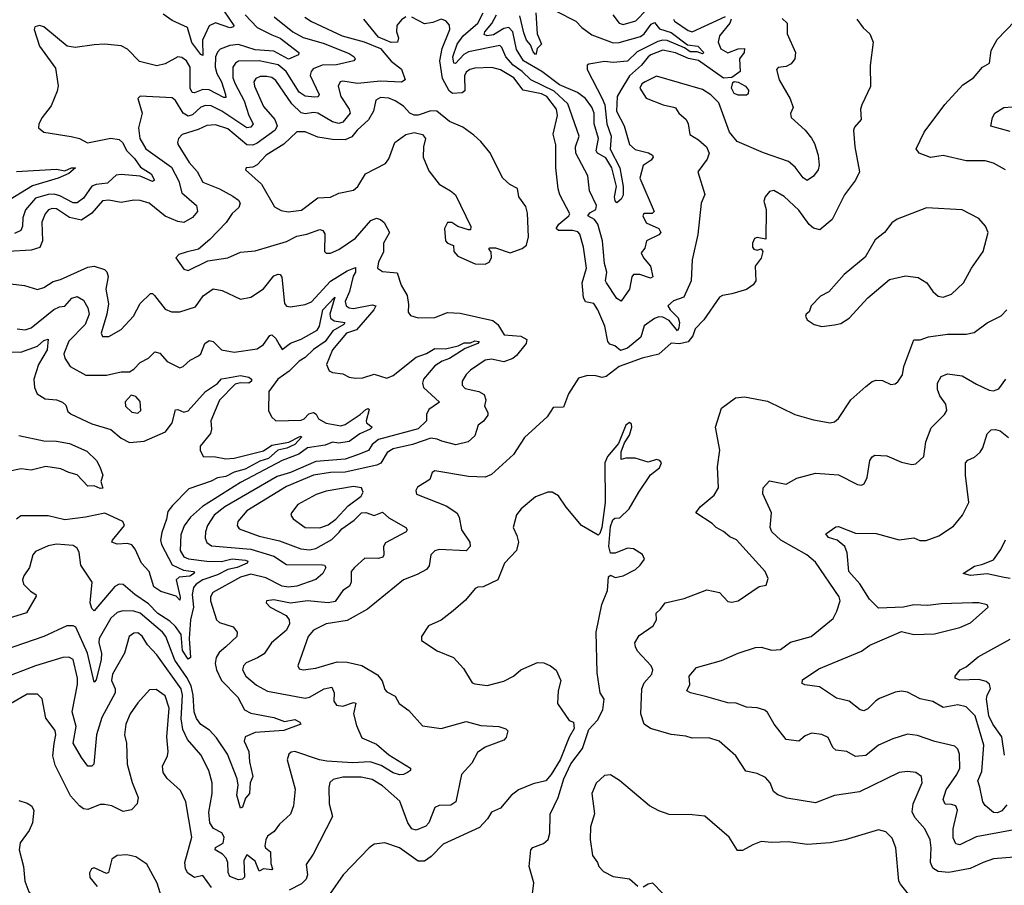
# Model space of a CAD drawing. Extents: x 1552033 to 1694788, y 811965 to 917215.
# Tile 597 of 632: x 1674500 to 1679207, y 896916 to 901052. Entities that reach past the tile are written whole.
import ezdxf

# ---------------------------------------------------------------- set-up
doc = ezdxf.new("R2010")
doc.units = 0

msp = doc.modelspace()

# ---------------------------------------------------------------- linework, layer by layer
at = {"layer": '0CON20XD'}
for points in [[(1675715.6, 901065.6), (1675805.4, 900995), (1675855, 900967.9), (1675949.9, 900939.9), (1676075, 900891.2), (1676098.1, 900875), (1676104.3, 900865), (1676097.5, 900855), (1676015, 900836.3), (1675945, 900834.8), (1675902.3, 900817.7), (1675892.5, 900805), (1675888.9, 900785), (1675931.2, 900695), (1675926.3, 900683.7), (1675908.3, 900681.7), (1675865, 900687.2), (1675835, 900705.3), (1675773.4, 900805), (1675735, 900837.1), (1675645, 900854.9), (1675545, 900853.3), (1675531.3, 900845), (1675518.9, 900825), (1675519.2, 900775), (1675529, 900745), (1675572.5, 900665), (1675594.8, 900595), (1675616.6, 900555), (1675605, 900538.9), (1675585, 900534.7), (1675465.4, 900614.6), (1675415, 900640.8), (1675387.5, 900642.5), (1675365, 900634.3), (1675325, 900597.9), (1675305, 900590.7), (1675281.4, 900605), (1675245, 900665.6), (1675228.7, 900678.7), (1675075, 900686), (1675063.9, 900676.1), (1675084.4, 900605), (1675068.1, 900535), (1675073.5, 900485), (1675103.4, 900435), (1675225, 900347.1), (1675260.1, 900280.1), (1675274.1, 900224.1), (1675345.5, 900165), (1675348.9, 900135), (1675325, 900106.9), (1675285, 900083.8), (1675255, 900087.8), (1675195, 900114.1), (1675118.1, 900175), (1675075, 900188.2), (1675045, 900189.2), (1674985, 900178.2), (1674925, 900189.5), (1674895, 900185.9), (1674845, 900127.1), (1674795, 900093.9), (1674737.6, 900107.6), (1674675, 900147.6), (1674655, 900150), (1674636.5, 900143.5), (1674620.9, 900125), (1674605.8, 900085), (1674607.8, 899995), (1674596.4, 899963.6), (1674555, 899950.8), (1674445, 899943.8)], [(1675577.2, 901075), (1675635.4, 901015.4), (1675705, 900980), (1675745, 900963.4), (1675833.5, 900895), (1675831.9, 900885), (1675785, 900863.8), (1675715, 900902.4), (1675625, 900908.4), (1675545, 900933.9), (1675505, 900929.5), (1675458.8, 900911.2), (1675445, 900897.3), (1675436.4, 900875), (1675433.7, 900825), (1675441.9, 900795), (1675465.1, 900755.1), (1675484.1, 900695), (1675485, 900680.8), (1675475, 900679.7), (1675405, 900717.5), (1675375, 900719.2), (1675335, 900703.2), (1675324.4, 900704.4), (1675315.2, 900725), (1675314.2, 900825), (1675296.4, 900856.4), (1675275, 900871.5), (1675255, 900874.3), (1675195, 900841.1), (1675155, 900832.5), (1675072.5, 900852.5), (1675015, 900910.9), (1674985, 900927.9), (1674905, 900935.5), (1674855, 900931.5), (1674765, 900918.8), (1674726.1, 900926.1), (1674615, 901017.5), (1674595, 901023.8), (1674571.7, 901018.3), (1674568.8, 901005), (1674593.8, 900925), (1674670.9, 900820.9), (1674683.8, 900736.2), (1674679.2, 900710.8), (1674649.8, 900640.2), (1674606.2, 900585), (1674591.2, 900555), (1674590, 900535), (1674614.2, 900514.2), (1674745, 900494.3), (1674785, 900484.2), (1674823.8, 900463.8), (1674935, 900486), (1674975, 900480.4), (1674990.5, 900465), (1675012.1, 900425), (1675049, 900389), (1675077, 900347), (1675128.7, 900315), (1675144.4, 900285), (1675135, 900279.2), (1675075, 900304.6), (1674985, 900312.7), (1674961.5, 900308.5), (1674944.6, 900295), (1674918.6, 900271.4), (1674865, 900264.8), (1674845, 900256.2), (1674805, 900200), (1674775, 900176.5), (1674755, 900176.6), (1674690.8, 900210.8), (1674665, 900218.3), (1674635, 900216.9), (1674575, 900199), (1674526.6, 900143.4), (1674515.2, 900105), (1674513.4, 900065), (1674504.4, 900045), (1674475, 900030.3)], [(1675475.8, 901095), (1675523.1, 901025), (1675522.5, 901017.5), (1675505, 901013.1), (1675435, 901037.2), (1675405, 901023.4), (1675373, 900955), (1675375, 900881.2), (1675365, 900885.5), (1675322.7, 900942.7), (1675301.4, 901015), (1675229.1, 901049.1), (1675185, 901078)], [(1675863.1, 901065), (1675895, 901043.4), (1676041.4, 900975), (1676146.9, 900946.9), (1676224.6, 900914.6), (1676275, 900854.4), (1676325, 900815.6), (1676342.7, 900765), (1676325, 900753.7), (1676225, 900757.9), (1676115, 900747.1), (1676045, 900758.9), (1676031.4, 900755), (1676022.5, 900735), (1676035.3, 900685), (1676075.3, 900625), (1676079.2, 900605), (1676045, 900563.2), (1676025, 900556.5), (1675994.6, 900564.6), (1675924.3, 900605), (1675905, 900609.2), (1675865, 900602.1), (1675845, 900607.5), (1675800.6, 900650.6), (1675725, 900762.2), (1675705, 900776.2), (1675681, 900781)], [(1676345, 901065.5), (1676325, 901051.9), (1676303.5, 901025), (1676301.1, 900995), (1676310, 900965), (1676306.2, 900945), (1676275, 900942.9), (1676215, 900969.4), (1676145, 901055.3)], [(1678145, 901058.6), (1678169.2, 901035), (1678169.1, 900985), (1678209.4, 900895), (1678205.7, 900865), (1678188.3, 900841.7), (1678165, 900828.6), (1678126, 900824), (1678118.8, 900815), (1678131.5, 900765), (1678183.8, 900673.8), (1678197.3, 900632.7), (1678185.7, 900604.3), (1678188.1, 900585), (1678254.5, 900525), (1678285.7, 900485.7), (1678300.4, 900460.4), (1678317.2, 900405), (1678322.5, 900357.5), (1678317.5, 900335), (1678295, 900304), (1678265, 900284.3), (1678245, 900296.9), (1678207.3, 900347.3), (1678175, 900375.3), (1678055.6, 900415.6), (1677930.5, 900470.5), (1677893.6, 900515), (1677841.9, 900655), (1677803.7, 900693.7), (1677765, 900719.4), (1677545, 900781.8), (1677489.5, 900755), (1677473.9, 900745), (1677464.5, 900725), (1677495, 900677.5), (1677575.5, 900645.5), (1677625, 900634.4), (1677635, 900630.8), (1677650.8, 900605), (1677686, 900575), (1677696, 900555), (1677704, 900504), (1677745, 900478.8), (1677783.3, 900445), (1677796, 900415), (1677786, 900385), (1677742, 900325), (1677776.1, 900216.1), (1677758.2, 900175), (1677741.9, 900025), (1677714.4, 899905), (1677710.6, 899805), (1677675, 899726.9), (1677625, 899709.1), (1677599.1, 899685), (1677609.2, 899665), (1677647.3, 899627.3), (1677653.5, 899605), (1677651, 899579), (1677645, 899565.6), (1677605.1, 899615.1), (1677575, 899630), (1677555, 899631.9), (1677534.2, 899625), (1677485, 899589.2), (1677469.7, 899535), (1677405, 899482.7), (1677372, 899472), (1677345, 899494), (1677321, 899501), (1677312, 899515), (1677297.1, 899587.1), (1677264.2, 899665), (1677245, 899695.8), (1677205, 899703.5), (1677194.7, 899724.7), (1677189.5, 899795), (1677208.9, 899865), (1677195.9, 899965), (1677177.8, 900027.8), (1677168.2, 900038.2), (1677142.9, 900045), (1677075, 900044.1), (1677064.5, 900054.5), (1677077.2, 900075), (1677125.8, 900115), (1677129.4, 900125), (1677082.1, 900215), (1677073.9, 900243.9), (1677063.3, 900345), (1677062.8, 900455), (1677050, 900505), (1677071.7, 900595), (1677065.5, 900625), (1677019.3, 900685), (1676995, 900697.4), (1676906.2, 900716.2), (1676861.6, 900775), (1676798, 900812), (1676756.8, 900823.2), (1676675, 900821.1), (1676651.4, 900815), (1676635, 900801.1), (1676626.3, 900783.6), (1676628.5, 900711.5), (1676615, 900702.6), (1676569, 900699), (1676553, 900713), (1676521.8, 900771.8), (1676508.5, 900855), (1676519.2, 900915), (1676555.5, 901005.5), (1676555, 901026.7), (1676536.9, 901046.9), (1676514.7, 901055.3), (1676475, 901038.1), (1676435, 901032.2), (1676375, 901064.4)], [(1677901.4, 901055), (1677894.5, 901035), (1677844.8, 900975.2), (1677839.1, 900945), (1677852.6, 900912.6), (1677885, 900894.1), (1677935, 900912.3), (1677964.3, 900914.3), (1677962.7, 900895), (1677941.3, 900865), (1677943.8, 900805), (1677904.6, 900775.4), (1677865, 900772.6), (1677745, 900856.9), (1677697, 900867), (1677635, 900894), (1677575, 900906.8), (1677516.9, 900885), (1677504.7, 900875), (1677473.2, 900835), (1677415, 900784.2), (1677373.3, 900715), (1677356.1, 900685), (1677352.5, 900615), (1677390, 900545), (1677415.5, 900455.5), (1677442.2, 900432.2), (1677506.6, 900416.6), (1677524.6, 900405), (1677528.7, 900395), (1677519.2, 900380.8), (1677480, 900355), (1677464.5, 900295), (1677533.5, 900135), (1677523.9, 900126.1), (1677483.7, 900126.3), (1677478.9, 900115), (1677495, 900081.3), (1677555, 900055.2), (1677565.2, 900035), (1677555.6, 900024.4), (1677496.4, 899995), (1677488.8, 899961.2), (1677471.3, 899938.7), (1677481.6, 899915), (1677515.5, 899874.5), (1677526.2, 899823.8), (1677515, 899817.8), (1677465, 899833.9), (1677435, 899834.4), (1677426.1, 899823.9), (1677415.8, 899765), (1677375, 899707.5), (1677355, 899720.6), (1677304.7, 899795), (1677300.6, 899805), (1677306.8, 899845), (1677296.4, 899886.4), (1677286.6, 899995), (1677263.3, 900075), (1677248, 900098), (1677216.1, 900115), (1677225, 900129), (1677253.8, 900145), (1677257, 900165), (1677223.2, 900235), (1677215.5, 900305.5), (1677157.9, 900415), (1677157.7, 900445), (1677174.6, 900495), (1677120.9, 900650.9), (1677055, 900710.8), (1676944.2, 900765), (1676902, 900805), (1676858.3, 900835), (1676823.3, 900875), (1676805, 900920), (1676795, 900929.7), (1676645, 900899), (1676623.8, 900886.2), (1676583.3, 900843.3), (1676574.7, 900845), (1676570, 900875), (1676590.5, 900935), (1676619.7, 900975), (1676690.4, 901035), (1676715.6, 901085)], [(1676837.5, 901015), (1676815, 901010.7), (1676765, 900980.5), (1676734.8, 900974.8), (1676720.8, 900980.7), (1676723.9, 900995), (1676756.5, 901033.5), (1676779.2, 901075)], [(1677065, 901092.9), (1677159.2, 901045), (1677187.8, 901015), (1677235, 900979.6), (1677337.8, 900942.2), (1677365, 900943.2), (1677468.3, 900971.7), (1677485.1, 900984.9), (1677519.3, 901030.7), (1677535, 901038.9), (1677558.7, 901008.7), (1677615, 900991.7), (1677692.3, 900932.3), (1677741.6, 900925), (1677771.1, 900895), (1677765, 900888.9), (1677738.1, 900898.1), (1677705, 900898.8), (1677678.2, 900918.2), (1677595, 900952.2), (1677575, 900954.1), (1677551.3, 900948.7), (1677451.7, 900898.3), (1677405, 900854.2), (1677336.9, 900846.9), (1677295, 900852.5), (1677220.1, 900839.9), (1677212.1, 900835), (1677212.9, 900815), (1677285, 900675.7), (1677297.3, 900645), (1677307.6, 900555), (1677327.7, 900495), (1677322.9, 900432.9), (1677369.7, 900345), (1677385.3, 900254.7), (1677385, 900214), (1677375, 900194.3), (1677355, 900176.7), (1677345.9, 900185.9), (1677342.9, 900205), (1677353.8, 900255), (1677331.3, 900345), (1677301.8, 900391.8), (1677261.5, 900415), (1677256.2, 900425), (1677267.3, 900485), (1677246.1, 900555), (1677246.2, 900605), (1677235.7, 900635), (1677204.1, 900675), (1677166.9, 900705), (1677080.8, 900740.8), (1676995.3, 900805), (1676909, 900855), (1676875, 900910.5), (1676857.3, 900995), (1676837.5, 901015)], [(1676967.1, 901085), (1676973.3, 900985), (1676994, 900935), (1676973.1, 900915), (1676968.6, 900891.4), (1676965, 900886.7), (1676955, 900898), (1676941.6, 900931.6), (1676922.6, 900955), (1676910.1, 900990.1), (1676890.6, 901070.6)], [(1677335.8, 901075), (1677365, 901035.7), (1677385, 901029.1), (1677445, 901047.5), (1677498.6, 901101.4)], [(1677625.3, 901055.3), (1677630.8, 901045), (1677695, 901000.2), (1677715, 900994.8), (1677875, 901067.1)], [(1678501.4, 901055), (1678533, 901013), (1678564.2, 900985), (1678580.6, 900945), (1678565.9, 900834.1), (1678567.6, 900732.4), (1678525.6, 900645), (1678520, 900625), (1678523.3, 900575), (1678491.1, 900538.9), (1678485.8, 900525), (1678492, 900445), (1678515.6, 900325), (1678495.5, 900285), (1678443.3, 900215), (1678385, 900096.7), (1678325, 900047.8), (1678295, 900055.4), (1678273.6, 900073.6), (1678225, 900142.2), (1678155, 900207.8), (1678105, 900235.7), (1678085, 900232), (1678064, 900205), (1678058, 900185), (1678069.2, 900145), (1678066.4, 900003.6), (1678025, 900012), (1678013.5, 900006.5), (1678003.1, 899985), (1678003.3, 899965), (1678010, 899955), (1678025, 899951.2), (1678045, 899957.5), (1678053.3, 899945), (1678045, 899913.3), (1678015.9, 899874.1), (1678019.4, 899805), (1678007.1, 899785), (1677975, 899762.5), (1677905, 899741.5), (1677860, 899735), (1677845, 899726.7), (1677771.4, 899618.6), (1677728.8, 899575), (1677718, 899542), (1677695, 899512.9), (1677655, 899502.5), (1677614.3, 899505.7), (1677555, 899454.2), (1677475, 899434.7), (1677365.8, 899395), (1677303, 899347), (1677285, 899341.6), (1677255, 899350), (1677215, 899351.4), (1677171.2, 899338.8), (1677123.8, 899265), (1677100, 899200), (1677050.5, 899199.5), (1677022, 899155), (1676913.1, 899055), (1676861.1, 898975), (1676755, 898878.2), (1676725, 898866.9), (1676645, 898869.3), (1676484.1, 898895.9), (1676472.3, 898887.7), (1676461.2, 898855), (1676402.3, 898817.7), (1676393, 898803), (1676397.5, 898785), (1676538.7, 898728.7), (1676588.9, 898695), (1676600.9, 898675), (1676611.5, 898615), (1676651.1, 898555), (1676653.1, 898535), (1676635, 898514.6), (1676505, 898520.9), (1676485, 898514.3), (1676465.7, 898495), (1676457.7, 898442.3), (1676444.7, 898425.3), (1676399.6, 898400.4), (1676335, 898375.5), (1676162.9, 898235), (1676065, 898180.9), (1675965, 898165.3), (1675905, 898135.4), (1675878.9, 898105), (1675829.2, 897965), (1675835, 897950), (1675855, 897945.6), (1675915, 897954), (1676016.9, 897983.1), (1676065, 897982), (1676135, 897965.6), (1676210.9, 897920.9), (1676232.3, 897892.3), (1676245, 897852), (1676255, 897840), (1676295, 897818.8), (1676313.8, 897785), (1676360.7, 897750.7), (1676425, 897677.5), (1676515, 897665.5), (1676635, 897699.3), (1676705, 897679.6), (1676790, 897675), (1676823.9, 897663.9), (1676833.6, 897653.6), (1676825, 897622.5), (1676815, 897610), (1676724.7, 897575.3), (1676688.9, 897551.1), (1676661.2, 897498.8), (1676611.8, 897445), (1676585, 897314), (1676561.1, 897298.9), (1676505, 897297.7), (1676485, 897287.5), (1676456.1, 897215), (1676441.2, 897198.8), (1676395, 897179.2), (1676374.8, 897184.8), (1676354.7, 897215), (1676317.1, 897317.1), (1676235, 897390.8), (1676185, 897421.5), (1676132.9, 897432.9), (1676045, 897432.2), (1675998.2, 897421.8), (1675983.1, 897406.9), (1675977.6, 897382.4), (1675980, 897305), (1675994.4, 897245), (1675902.1, 897065), (1675870, 897015), (1675875.5, 896965), (1675869.1, 896945), (1675846.6, 896923.4), (1675788, 896892)], [(1679212.5, 900335), (1679156.1, 900366.1), (1679115, 900377.1), (1679025, 900377.1), (1678915, 900402.5), (1678855, 900394.4), (1678800, 900415), (1678785.8, 900435), (1678824.7, 900515.3), (1678922.6, 900647.4), (1679009.1, 900740.9), (1679060, 900775), (1679103.3, 900825), (1679136.7, 900845), (1679144.4, 900905), (1679172.9, 900957.1), (1679256.9, 901045)], [(1675681, 900781), (1675649.7, 900780.3), (1675628.1, 900771.9), (1675619.6, 900755), (1675621.9, 900735), (1675665, 900637.3), (1675719.5, 900575), (1675730.8, 900545), (1675720.3, 900525), (1675635, 900462.2), (1675615, 900452), (1675585, 900454.5), (1675495, 900530.8), (1675435, 900549.7), (1675395, 900547.2), (1675353, 900527), (1675276.8, 900503.2), (1675258.1, 900485), (1675253.3, 900465), (1675257.3, 900455), (1675309.3, 900369.3), (1675347.3, 900327.3), (1675375, 900276.4), (1675455, 900243.5), (1675518.6, 900208.6), (1675545, 900189.5), (1675553.5, 900175), (1675547.5, 900155), (1675515, 900125.4), (1675486.8, 900083.2), (1675408.6, 900001.4), (1675355, 899955.8), (1675295, 899940.6), (1675260.5, 899929.5), (1675246.2, 899915), (1675285, 899860), (1675305, 899854), (1675399.7, 899900.3), (1675495, 899914.5), (1675555, 899940.7), (1675625, 899947.5), (1675775, 899992.9), (1675825, 900018.5), (1675872.2, 900027.8), (1675935, 900050), (1675949.2, 900045), (1675958.5, 900028.5), (1675956.7, 899945), (1675965, 899936.7), (1675985, 899936.2), (1676025, 899954), (1676105, 900008.9), (1676177.7, 900092.3), (1676205, 900104.4), (1676225, 900098), (1676242.4, 900082.4), (1676267.5, 900035), (1676239.4, 899985), (1676238.3, 899941.7), (1676214.5, 899895), (1676210.8, 899865), (1676235, 899848.6), (1676305, 899843.3), (1676322.9, 899782.9), (1676351.9, 899735), (1676358.3, 899691.7), (1676356.2, 899655), (1676368.3, 899638.3), (1676405, 899626.9), (1676485, 899629.1), (1676545, 899653.1), (1676605, 899650), (1676762, 899615), (1676785.3, 899595.3), (1676816.4, 899546.4), (1676895, 899540.5), (1676924.1, 899524.1), (1676920.9, 899505), (1676875, 899447.3), (1676856.8, 899433.2), (1676815, 899418), (1676755, 899429.7), (1676725, 899425.3), (1676655, 899378.1), (1676634, 899356), (1676615.6, 899325), (1676614.4, 899305), (1676630.2, 899290.2), (1676695, 899276.1), (1676720.8, 899260.8), (1676728.5, 899235), (1676722.2, 899205), (1676737.5, 899175), (1676737.3, 899162.7), (1676716.9, 899133.1), (1676691.2, 899115), (1676675, 899063.3), (1676644, 899035), (1676585, 899020), (1676517.4, 899037.4), (1676495, 899048.4), (1676465, 899051.9), (1676378.1, 899021.9), (1676285, 899001.6), (1676255.9, 898984.1), (1676226.2, 898933.8), (1676206.7, 898923.3), (1676055, 898889.3), (1675985, 898887.7), (1675905, 898876.2), (1675775, 898822), (1675585, 898704.7), (1675542.1, 898655), (1675539.6, 898635), (1675548.7, 898618.7), (1675644.3, 898584.3), (1675742.5, 898562.5), (1675844.4, 898524.4), (1675885, 898518.7), (1675915, 898526), (1675992.2, 898567.8), (1676027.1, 898602.9), (1676040.2, 898619.8), (1676098.9, 898661.1), (1676134.6, 898695), (1676155, 898697.6), (1676195, 898682.2), (1676235, 898699.4), (1676265, 898671.5), (1676346.2, 898625), (1676352, 898615), (1676347.5, 898605), (1676247.8, 898552.2), (1676239.2, 898535), (1676241.1, 898495), (1676236, 898484), (1676215, 898476.8), (1676150.5, 898479.5), (1676100, 898435), (1676084.6, 898415), (1676083.9, 898365), (1676077.1, 898345), (1676045, 898323.8), (1676008.3, 898271.7), (1675975, 898266.1), (1675875, 898275.8), (1675794.5, 898264.5), (1675715, 898279.2), (1675680, 898275), (1675677.5, 898265), (1675696.7, 898245), (1675774.3, 898205), (1675787.5, 898185), (1675790, 898165), (1675774.6, 898135), (1675703.2, 898075), (1675668.3, 898021.7), (1675636.7, 898003.2), (1675581.9, 897978.1), (1675570, 897965), (1675564.5, 897945), (1675580.5, 897915), (1675631.5, 897871.5), (1675685, 897844.2), (1675865, 897809.7), (1675885, 897814.7), (1675955, 897855.3), (1675991.8, 897861.8), (1676003.9, 897835), (1676001.8, 897795), (1676015, 897776.9), (1676045, 897772.5), (1676095, 897789.7), (1676106.5, 897786.5), (1676095.4, 897735), (1676109.4, 897679.4), (1676135, 897620.6), (1676205, 897590.5), (1676265, 897540), (1676367.5, 897475), (1676367.5, 897465), (1676353.8, 897455), (1676335, 897444.5), (1676315, 897443.1), (1676285, 897453.6), (1676228.2, 897488.2), (1676175.7, 897505.7), (1676090.9, 897500.9), (1675968.8, 897508.8), (1675932.5, 897515), (1675815.6, 897554.4), (1675798, 897552), (1675787.1, 897542.9), (1675778.5, 897515), (1675816.8, 897375), (1675808.2, 897295), (1675793.9, 897256.1), (1675741.7, 897208.3), (1675717, 897173), (1675685, 897151.2), (1675676.6, 897133.4), (1675672, 897105), (1675675, 897094.6), (1675699.5, 897075), (1675699.8, 897019.8), (1675708.1, 896995), (1675705, 896990.4), (1675665.8, 896994.2), (1675645, 896983.8), (1675625, 897031.1), (1675585, 897061.9), (1675571.7, 897035), (1675574.8, 896955), (1675565, 896944.3), (1675545, 896942.5), (1675505, 896958.2), (1675496.6, 896976.6), (1675494.8, 897024.8), (1675486.7, 897045), (1675470, 897065), (1675433.5, 897085), (1675435, 897095.8), (1675472.2, 897117.7), (1675477.4, 897145), (1675466.8, 897166.8), (1675426.9, 897186.9), (1675409.1, 897215), (1675403.4, 897265), (1675419.4, 897355), (1675419.4, 897405), (1675404.1, 897465), (1675365, 897538.9), (1675301.8, 897611.8), (1675279.9, 897659.9), (1675271.4, 897711.4), (1675277.4, 897825), (1675271.9, 897855), (1675155, 898016.6), (1675110.5, 898065), (1675085, 898106.9), (1675065, 898122.2), (1675045, 898121.1), (1675023.1, 898105), (1675001.2, 898025), (1674943.4, 897925), (1674938.4, 897895), (1674955.8, 897855), (1674956.8, 897835), (1674892, 897718), (1674866.2, 897635), (1674854.6, 897495.4), (1674845, 897484.3), (1674825, 897484.5), (1674795, 897526.9), (1674755.3, 897595.3), (1674769.4, 897675), (1674750.8, 897745), (1674775.7, 897875), (1674776.2, 897905), (1674755.3, 897995), (1674735, 898006.7), (1674705.9, 898004.1), (1674575, 897964.7), (1674416.8, 897903.2)], [(1677975, 900691.1), (1677935, 900691.5), (1677915, 900698.8), (1677902.5, 900725), (1677908.5, 900751.5), (1677915, 900756.5), (1677935, 900753.7), (1677970, 900735), (1677984.4, 900715), (1677982.2, 900697.8), (1677975, 900691.1)], [(1676725, 899883.8), (1676745, 899893.1), (1676755.5, 899915), (1676753.2, 899943.2), (1676742.5, 899955), (1676747.5, 899962.5), (1676775, 899961.9), (1676845, 899938), (1676901.7, 899958.3), (1676922.5, 899975), (1676932, 900015), (1676928.3, 900128.3), (1676920.3, 900160.3), (1676886.2, 900205), (1676880, 900245), (1676842.5, 900265), (1676810, 900295), (1676747.7, 900417.7), (1676705, 900470.6), (1676671.2, 900501.2), (1676618.5, 900538.5), (1676555, 900565.6), (1676494.6, 900614.6), (1676465, 900616.9), (1676405, 900595.6), (1676385, 900595.6), (1676365.4, 900605.4), (1676335, 900639.5), (1676295, 900664.6), (1676265, 900676.8), (1676225, 900680.6), (1676202.1, 900667.9), (1676191.8, 900615), (1676167, 900573), (1676113.1, 900525), (1676087.1, 900492.9), (1676055, 900477.6), (1675995, 900480), (1675925, 900491.2), (1675865, 900516.5), (1675825, 900516.9), (1675761.9, 900458.1), (1675677.6, 900405), (1675635, 900357.9), (1675615, 900348.2), (1675582.5, 900345), (1675578.8, 900335), (1675655.6, 900265.6), (1675718.5, 900158.5), (1675750, 900140), (1675783.5, 900133.5), (1675847.7, 900142.3), (1675925, 900201.5), (1675985, 900203.8), (1676025, 900222.9), (1676095, 900237.1), (1676115.8, 900255), (1676152.5, 900315), (1676248.9, 900365), (1676265, 900388), (1676293.5, 900465), (1676345, 900504.4), (1676385, 900512.5), (1676425, 900504.4), (1676439.6, 900485), (1676430, 900445), (1676428.6, 900395), (1676455, 900330), (1676505, 900266), (1676560, 900235), (1676583.3, 900215), (1676656.1, 900063.9), (1676655, 900047.5), (1676645, 900048.8), (1676595, 900064.4), (1676565, 900082.5), (1676545, 900083.8), (1676530.6, 900055), (1676536, 899995), (1676545, 899984.2), (1676573.3, 899973.3), (1676575.7, 899945), (1676595, 899922.7), (1676677.5, 899885), (1676725, 899883.8)], [(1679235, 900518.2), (1679143.6, 900543.6), (1679151.2, 900585), (1679162, 900605), (1679205, 900632.9), (1679244.1, 900635.9)], [(1674485, 900327.5), (1674675, 900338.1), (1674715, 900330), (1674746.7, 900345), (1674766.7, 900345), (1674735, 900316.9), (1674682.9, 900295), (1674561.1, 900258.9), (1674425, 900175.9)], [(1678335, 899586.2), (1678395, 899594), (1678425, 899601.2), (1678465, 899626.2), (1678555, 899723.8), (1678658.8, 899811.2), (1678735, 899828.6), (1678795, 899820), (1678836.2, 899795), (1678865, 899753.3), (1678890.3, 899730.3), (1678915, 899725.8), (1678955, 899740), (1679012.9, 899795), (1679050, 899865), (1679105.7, 899945), (1679130, 900035), (1679118, 900065), (1679085, 900102.5), (1679005, 900144.4), (1678835, 900152.9), (1678695, 900098.6), (1678668.9, 900081.1), (1678634.4, 900035.6), (1678589.7, 900000.3), (1678542.1, 899917.9), (1678442, 899835), (1678367.9, 899752.1), (1678328.3, 899731.7), (1678283.3, 899685), (1678273.6, 899656.4), (1678260, 899645), (1678256.7, 899635), (1678265, 899617.5), (1678297.5, 899595), (1678335, 899586.2)], [(1674895, 899538.8), (1674925, 899538.5), (1674985, 899572.5), (1675043.3, 899635), (1675075, 899695.6), (1675125, 899743.5), (1675135, 899744.4), (1675144.4, 899735), (1675195, 899669.2), (1675225, 899656.7), (1675265, 899655.5), (1675340.6, 899679.4), (1675377.2, 899732.8), (1675425, 899766.7), (1675467.8, 899757.8), (1675555, 899716.9), (1675605, 899725.5), (1675665, 899765.6), (1675715, 899827.5), (1675735.6, 899835.6), (1675745, 899834.2), (1675752.2, 899822.2), (1675766.2, 899696.2), (1675775, 899683.1), (1675795, 899680), (1675865, 899691.2), (1675895, 899704.6), (1675985, 899802), (1676065, 899852.4), (1676105, 899867.5), (1676105, 899846.2), (1676093.7, 899826.3), (1676075.9, 899754.1), (1676056.2, 899705), (1676060.7, 899685), (1676075, 899675.3), (1676095, 899672.9), (1676185, 899689.2), (1676201.9, 899685), (1676192.8, 899665), (1676109.6, 899570.4), (1676062.2, 899555), (1675994.4, 899475), (1675967.1, 899405), (1675980, 899375), (1675995.5, 899365.5), (1676045, 899360), (1676075, 899344.4), (1676105, 899338.9), (1676139.5, 899340.5), (1676195, 899357.9), (1676255, 899338.8), (1676285, 899351.5), (1676395, 899439.6), (1676445, 899457.5), (1676485, 899480.5), (1676535, 899478.8), (1676596.5, 899493.5), (1676625, 899508), (1676655, 899507.6), (1676675, 899517.1), (1676695.8, 899515), (1676690, 899505), (1676629, 899481), (1676553.8, 899433.8), (1676519.2, 899420.8), (1676485, 899398.1), (1676430, 899335), (1676425.4, 899315), (1676429.5, 899295), (1676506, 899225), (1676455, 899189.2), (1676444.4, 899165), (1676444.5, 899135), (1676405, 899097.7), (1676215, 899045.8), (1676185, 899022.8), (1676166.5, 898993.5), (1676115, 898972.2), (1676055, 898952.3), (1675915, 898941.2), (1675795, 898888.9), (1675731, 898869), (1675480, 898725), (1675429.4, 898685), (1675397.3, 898635), (1675387.5, 898605), (1675386.8, 898575), (1675395, 898553.3), (1675417.2, 898537.2), (1675605, 898522.2), (1675715, 898489.1), (1675775, 898448.3), (1675946.7, 898446.7), (1675957.5, 898445), (1675963.8, 898435), (1675949.2, 898405), (1675915, 898377.1), (1675825.4, 898344.6), (1675785, 898340), (1675755.2, 898344.8), (1675677.2, 898385), (1675605, 898402.4), (1675555, 898388.8), (1675423.5, 898315), (1675411.1, 898295), (1675411.8, 898275), (1675440.5, 898185), (1675455, 898172.1), (1675520.1, 898150.1), (1675538.9, 898125), (1675537.1, 898105), (1675485.2, 898054.8), (1675452.5, 898027.5), (1675438.8, 898005), (1675434.8, 897975), (1675441.3, 897945), (1675464.6, 897894.6), (1675542.3, 897815), (1675574.7, 897754.7), (1675605, 897738), (1675715, 897717.3), (1675765, 897698.8), (1675815, 897707.8), (1675839.2, 897695), (1675844.2, 897685), (1675762, 897655), (1675625, 897645.3), (1675577.1, 897625), (1675572.9, 897605), (1675595.4, 897555), (1675598.6, 897505), (1675614.2, 897435), (1675600.8, 897405), (1675598.2, 897355), (1675578.5, 897331.5), (1675565, 897288.8), (1675555, 897283.8), (1675537.1, 897347.1), (1675543.9, 897395), (1675540, 897425), (1675492.7, 897542.7), (1675440.2, 897620.2), (1675407, 897657), (1675365, 897684.5), (1675345, 897712.9), (1675333.7, 897745), (1675328.6, 897825), (1675319, 897869), (1675298.5, 897908.5), (1675240.9, 897990.9), (1675198, 898105), (1675182.5, 898125), (1675075, 898216.7), (1675045, 898225.6), (1674992.6, 898227.4), (1674965, 898219.2), (1674935, 898192.7), (1674879, 898095), (1674877.3, 898075), (1674891, 898025), (1674888.8, 897995), (1674865, 897898), (1674855, 897886.2), (1674824.3, 898025), (1674768.7, 898148.7), (1674755, 898155.6), (1674725, 898155.6), (1674614.5, 898104.5), (1674425, 898038.8)], [(1674455, 899789.2), (1674521.9, 899781.9), (1674585, 899763.3), (1674615, 899772.7), (1674659.2, 899800.8), (1674695, 899811.2), (1674825, 899870), (1674855, 899873.8), (1674905, 899858.9), (1674916.8, 899846.8), (1674922.4, 899825), (1674911.7, 899765), (1674923.6, 899695), (1674916, 899645), (1674888.6, 899555), (1674895, 899538.8)], [(1674488, 899575), (1674525, 899569.7), (1674555, 899580.3), (1674662.3, 899667.7), (1674689.3, 899679.3), (1674715, 899683.5), (1674748.7, 899721.3), (1674775, 899729.1), (1674805, 899711.6), (1674825.7, 899675), (1674831.3, 899645), (1674812.7, 899595), (1674734.3, 899515.7), (1674711.2, 899455), (1674715, 899434.2), (1674741.1, 899395), (1674815, 899352.9), (1674915, 899353.2), (1674985, 899370), (1675025, 899370), (1675045, 899382), (1675075, 899413.8), (1675115, 899434.3), (1675145.6, 899464.4), (1675168.8, 899458.8), (1675205, 899418.9), (1675265, 899388.6), (1675281.2, 899395), (1675314.7, 899425.3), (1675355, 899445.7), (1675365, 899456), (1675385, 899504.4), (1675405, 899519.5), (1675425, 899514.5), (1675465, 899474.7), (1675525, 899463.8), (1675635, 899479.6), (1675665, 899499.5), (1675695, 899543.1), (1675705, 899546.9), (1675725, 899528.5), (1675739.6, 899499.6), (1675755, 899475.7), (1675795, 899507.1), (1675845, 899526), (1675921.2, 899568.8), (1675933.1, 899586.9), (1675949.4, 899665), (1676005.7, 899725.7), (1675982.8, 899645), (1675985.2, 899625.2), (1676003.3, 899613.4), (1676054.4, 899605), (1676048.9, 899595), (1675997.4, 899565), (1675960.1, 899515), (1675904.4, 899475.6), (1675865, 899437.9), (1675835, 899420.3), (1675787.2, 899372.8), (1675734.5, 899335), (1675690.8, 899275), (1675689.1, 899185), (1675703.7, 899153.7), (1675725, 899135.8), (1675845, 899138.8), (1675859.5, 899145), (1675881.9, 899168.1), (1675905, 899175.8), (1675917.2, 899167.2), (1675928.2, 899145), (1675965, 899124.7), (1676035, 899112.2), (1676055, 899117.8), (1676127.2, 899165), (1676155, 899189.7), (1676165, 899194.4), (1676170, 899190), (1676156, 899135), (1676157.3, 899125), (1676184.2, 899105), (1676175.5, 899095), (1676126.3, 899073.7), (1676075, 899036.8), (1676025, 899028.8), (1675995, 899033.1), (1675960.8, 899019.2), (1675875, 899005.9), (1675834.4, 898975.6), (1675755, 898945.2), (1675555, 898840.2), (1675373.7, 898726.3), (1675315.8, 898675), (1675285.9, 898634.1), (1675269.9, 898590.1), (1675266.7, 898515), (1675283.8, 898485), (1675306.2, 898476.2), (1675395, 898464.9), (1675465, 898463.8), (1675515, 898476), (1675579.8, 898469.8), (1675590, 898465), (1675587.5, 898455), (1675539.6, 898435), (1675495, 898424.9), (1675445, 898399.1), (1675375.9, 898375), (1675343.9, 898355), (1675331.1, 898338.9), (1675324.8, 898305.2), (1675330.3, 898245), (1675317, 898185), (1675310, 898095), (1675316.2, 898005), (1675305, 897996.7), (1675278.4, 898038.4), (1675271.3, 898115), (1675245, 898153.1), (1675218.1, 898178.1), (1675160, 898215), (1675115, 898261), (1675050.4, 898305), (1674995, 898353.8), (1674975, 898355.4), (1674955, 898343.5), (1674855, 898227.1), (1674845, 898238.1), (1674836.9, 898265), (1674846, 898365), (1674791.8, 898445), (1674783.4, 898506.6), (1674775, 898527.1), (1674755, 898539.1), (1674675, 898546.2), (1674635, 898538.5), (1674575, 898511.5), (1674561.8, 898495), (1674546.7, 898435), (1674518.8, 898395), (1674512.8, 898375), (1674518, 898355), (1674551, 898321), (1674576.1, 898306.1), (1674578, 898298), (1674531.5, 898218.5), (1674445, 898190.4)], [(1679255, 897050.4), (1679155, 897042.7), (1679105.4, 897024.6), (1679043.4, 896996.6), (1678942.4, 896977.6), (1678891.7, 896981.7), (1678865, 896998.1), (1678854.2, 897025), (1678858, 897095), (1678852.3, 897132.3), (1678827.8, 897185), (1678779.9, 897239.9), (1678767.1, 897267.1), (1678771.6, 897305), (1678814.6, 897405), (1678810.6, 897435), (1678785, 897454.4), (1678745, 897459.6), (1678705, 897455.4), (1678515, 897362.9), (1678395, 897344.6), (1678305, 897310.6), (1678167.7, 897332.3), (1678125, 897348.6), (1678104.4, 897364.4), (1678088.1, 897405), (1678065, 897431.4), (1678025, 897450.8), (1677971.9, 897461.9), (1677923.8, 897535), (1677844.3, 897604.3), (1677795, 897620.8), (1677715, 897619.2), (1677685, 897629.2), (1677615, 897637.1), (1677515, 897665.7), (1677485.4, 897685.4), (1677470, 897735), (1677474.6, 897855), (1677486.1, 897883.9), (1677521.9, 897925), (1677526.9, 897945), (1677519.2, 897965), (1677453.3, 898035), (1677443.1, 898055), (1677441.4, 898075), (1677461.1, 898108.9), (1677528.6, 898155), (1677544.3, 898185), (1677543.3, 898216.7), (1677564.2, 898235), (1677585, 898265.8), (1677676.4, 898286.4), (1677785, 898327.3), (1677845, 898314.3), (1677885, 898272.5), (1677905, 898269.2), (1677935, 898275.7), (1678035, 898343.8), (1678069.3, 898350.7), (1678078.3, 898381.7), (1678064, 898415), (1677926.4, 898566.4), (1677895, 898581.4), (1677865, 898607.1), (1677830, 898625), (1677811.2, 898645), (1677732, 898695), (1677752.5, 898725), (1677819.6, 898780.4), (1677841.1, 898815), (1677835.6, 898915), (1677846.7, 898995), (1677826.7, 899105), (1677854.3, 899195.7), (1677922.5, 899245), (1677965, 899250), (1678075, 899228.6), (1678205, 899165.7), (1678295, 899140), (1678375, 899126), (1678395, 899131.2), (1678415, 899146.2), (1678474, 899235), (1678545, 899300), (1678575, 899324), (1678595, 899330), (1678625, 899327.5), (1678665, 899309.2), (1678685, 899312), (1678698.7, 899321.3), (1678720, 899355), (1678727.5, 899395), (1678775, 899522), (1678805, 899521.8), (1678845, 899536.6), (1678935, 899550), (1679025, 899550), (1679062.7, 899557.3), (1679125.6, 899604.4), (1679192.4, 899637.6), (1679220, 899665)], [(1674395, 899467.1), (1674505, 899463.2), (1674585, 899492.8), (1674615, 899519.2), (1674635.5, 899525.5), (1674631.4, 899475), (1674588.8, 899405), (1674567.5, 899335), (1674570.9, 899295), (1674583.1, 899265), (1674621.2, 899241.2), (1674675.5, 899235.5), (1674703.8, 899225), (1674719.7, 899209.7), (1674730.2, 899180.2), (1674745, 899166.9), (1674845, 899121.2), (1674935, 899094.3), (1674985, 899052.5), (1675025, 899032.5), (1675095, 899037.7), (1675197.3, 899082.7), (1675228.5, 899125), (1675245, 899188), (1675255, 899190), (1675285, 899177.2), (1675305, 899182.4), (1675387.5, 899275), (1675445, 899313.9), (1675464.4, 899335.6), (1675485, 899338.8), (1675555, 899351.6), (1675595, 899343.3), (1675607.5, 899335), (1675608.1, 899325), (1675595, 899314.8), (1675555, 899316.2), (1675530.2, 899309.8), (1675455, 899233.3), (1675413.3, 899135), (1675416, 899095), (1675411.2, 899075), (1675363.1, 899015), (1675362.9, 898995), (1675376, 898965), (1675435, 898964), (1675485, 898953.2), (1675525, 898957.5), (1675665, 898992.2), (1675705, 899019.1), (1675786.9, 899033.1), (1675835, 899059.6), (1675845, 899062.5), (1675846.8, 899056.8), (1675815, 899023), (1675777.5, 899005), (1675734.4, 898995.6), (1675689.6, 898955), (1675647.8, 898942.2), (1675577.2, 898905), (1675525, 898889.5), (1675485, 898869.8), (1675445, 898862.2), (1675415, 898847.1), (1675308.9, 898811.1), (1675229.7, 898730.3), (1675208.5, 898701.5), (1675202.1, 898665), (1675178.6, 898601.4), (1675173.5, 898565), (1675177, 898545), (1675227.9, 898447.9), (1675282.4, 898422.4), (1675330, 898415), (1675335, 898407.5), (1675312.3, 898392.3), (1675262.3, 898387.7), (1675248.4, 898375), (1675267.3, 898292.7), (1675265, 898278.8), (1675247.5, 898297.5), (1675175, 898319.8), (1675141.4, 898341.4), (1675118.8, 898415), (1675081.3, 898455), (1675051.3, 898521.3), (1675035, 898542.7), (1675015, 898549.7), (1674965, 898545.9), (1674940, 898555), (1674942.5, 898565), (1675000.8, 898635), (1674993.3, 898655), (1674906.7, 898693.3), (1674814.6, 898675.4), (1674715, 898661.6), (1674635, 898680.7), (1674505, 898681.1), (1674484.1, 898665.9)], [(1679255, 897181.6), (1679072.9, 897147.1), (1678995, 897108.8), (1678975, 897114.4), (1678962.1, 897142.1), (1678962.5, 897185), (1678983.8, 897275), (1678975.9, 897295.9), (1678955, 897301.3), (1678924.1, 897304.1), (1678914.7, 897325), (1678928.5, 897371.5), (1678980.3, 897445), (1678994, 897475), (1678992.4, 897542.4), (1678985, 897566.2), (1678970.7, 897580.7), (1678875, 897602.3), (1678792, 897632), (1678745, 897637.5), (1678675, 897616.2), (1678605, 897586.2), (1678545, 897536.2), (1678495, 897530.5), (1678455, 897555.4), (1678401.3, 897561.3), (1678387.8, 897575), (1678365, 897622.5), (1678335, 897636.4), (1678285, 897642.9), (1678255, 897630), (1678225, 897604.4), (1678165, 897611.9), (1678106.2, 897685), (1678075, 897741.9), (1678062.2, 897752.2), (1678025, 897763.2), (1677975, 897767.1), (1677925, 897786.1), (1677885, 897788.4), (1677785, 897816.2), (1677707.5, 897835), (1677688.8, 897845), (1677704.2, 897875), (1677700, 897915), (1677735, 897955.8), (1677855, 897989.4), (1677935.4, 898024.6), (1678018.2, 898051.8), (1678045, 898053.8), (1678095, 898038.8), (1678137.7, 898042.3), (1678185, 898076.9), (1678284.6, 898105.4), (1678389.3, 898190.7), (1678407.1, 898225), (1678422.5, 898275), (1678417.9, 898295), (1678305, 898460.6), (1678262.9, 898495), (1678138.1, 898565), (1678095.8, 898605), (1678087.5, 898625), (1678094.3, 898695), (1678052.9, 898787.1), (1678054.4, 898815.6), (1678085, 898848.8), (1678165, 898833.1), (1678215, 898861.5), (1678305, 898884.5), (1678415, 898877.5), (1678505, 898830.6), (1678525, 898828.6), (1678537.5, 898835), (1678552.2, 898865), (1678565, 898946.2), (1678575, 898964), (1678588.3, 898971.7), (1678645, 898968.1), (1678715, 898937.8), (1678765, 898927.1), (1678785, 898930), (1678822.5, 898965), (1678831.8, 899035), (1678857.7, 899102.3), (1678922, 899165), (1678932.5, 899185), (1678927.1, 899215), (1678898.9, 899255), (1678888.2, 899285), (1678888.2, 899315), (1678905, 899347.5), (1678935, 899359.6), (1679005, 899350.6), (1679075, 899310), (1679135, 899281.8), (1679155, 899278.8), (1679181.7, 899288.3), (1679215, 899334.3)], [(1675065, 899171.2), (1675078, 899185), (1675075, 899227.5), (1675055, 899251.2), (1675032.7, 899257.3), (1675004.3, 899225.7), (1675006.2, 899205), (1675035, 899176.2), (1675065, 899171.2)], [(1676952, 896875), (1676957.7, 896927.7), (1676935.8, 897005), (1676944.2, 897085.8), (1676953.1, 897096.9), (1677003.3, 897115), (1677027.1, 897135), (1677034.4, 897165), (1677035.7, 897255), (1677074, 897335), (1677101.9, 897425), (1677134, 897496), (1677191.2, 897568.8), (1677220.3, 897659.7), (1677262, 897705), (1677287.9, 897755), (1677293.3, 897805), (1677275.6, 897835.6), (1677260.3, 897930.3), (1677255.3, 898125), (1677282.8, 898257.2), (1677310, 898325), (1677315, 898390), (1677325, 898397.5), (1677347, 898387), (1677385, 898394.3), (1677443.8, 898425), (1677466.2, 898445), (1677486.7, 898475), (1677477, 898497), (1677435, 898523.3), (1677405, 898526.7), (1677347, 898503), (1677325, 898502.5), (1677316.2, 898535), (1677325, 898630), (1677335, 898662.5), (1677345, 898670), (1677368.3, 898671.7), (1677413.8, 898715), (1677459.2, 898795), (1677515, 898876.7), (1677559.3, 898910.7), (1677567.5, 898935), (1677560, 898945), (1677545, 898950), (1677505, 898937.5), (1677443, 898957), (1677397, 898957), (1677375, 898950), (1677375, 898987.5), (1677390.6, 899029.4), (1677415, 899067.5), (1677426.2, 899105), (1677425, 899120), (1677415, 899127.5), (1677397.5, 899115), (1677362.4, 899027.6), (1677310.6, 898965), (1677296.9, 898935), (1677298.8, 898745), (1677283.6, 898625), (1677273.2, 898596.8), (1677265, 898588.8), (1677185.5, 898635.5), (1677112.1, 898722.1), (1677075, 898776.2), (1677045, 898793.8), (1677025, 898794), (1676965, 898771.4), (1676898, 898715), (1676875, 898686.7), (1676858.8, 898625), (1676877.3, 898587.3), (1676884.2, 898555.8), (1676875.6, 898515), (1676818.1, 898455), (1676785.3, 898374.7), (1676715, 898341.4), (1676689.7, 898340.3), (1676676.6, 898333.4), (1676631.7, 898278.3), (1676572.4, 898227.6), (1676515, 898182), (1676453.8, 898155), (1676421.2, 898105), (1676421.2, 898085), (1676495, 898035.8), (1676574.3, 898004.3), (1676622.1, 897952.1), (1676663.1, 897883.1), (1676675, 897878), (1676735, 897870), (1676815, 897890.8), (1676861.2, 897915), (1676895, 897945.8), (1676975, 897980), (1677005, 897979.2), (1677036.7, 897965), (1677065, 897943.8), (1677087.1, 897895), (1677074.6, 897845), (1677070.9, 897785), (1677127.5, 897702.5), (1677146.7, 897695), (1677150, 897665), (1677126.1, 897623.9), (1677083.8, 897515), (1677041.4, 897445), (1677015, 897415.7), (1676955, 897400.6), (1676885, 897371.4), (1676849.2, 897345), (1676798, 897285), (1676755.5, 897264.5), (1676736.8, 897233.2), (1676698.7, 897191.3), (1676525, 897112.5), (1676466.8, 897053.2), (1676435, 897031.2), (1676405, 897030.9), (1676315, 897095.4), (1676245, 897118.6), (1676195, 897112), (1676171.2, 897095), (1676045.5, 896965), (1675983.4, 896876.6)], [(1678495, 898598.2), (1678595, 898597.3), (1678705, 898566.5), (1678775, 898576.7), (1678803.6, 898563.6), (1678833.6, 898563.6), (1678895, 898586.2), (1678965, 898632.5), (1679008.1, 898685), (1679037.8, 898745), (1679021.2, 898875), (1679021.5, 898935), (1679032.8, 898947.2), (1679065, 898961.1), (1679091.4, 898985), (1679104.4, 899005.6), (1679125, 899073.3), (1679145, 899092), (1679165, 899094.2), (1679187, 899087), (1679228, 899055)], [(1674495, 899065.8), (1674615, 899040), (1674675, 899038.5), (1674737.4, 899027.4), (1674820.3, 898990.3), (1674866.2, 898945), (1674882.5, 898915), (1674897.5, 898875), (1674886.7, 898845), (1674896.9, 898813.1), (1674885, 898811.4), (1674855, 898824), (1674825, 898822.5), (1674775, 898877.5), (1674735, 898888.1), (1674696.6, 898906.6), (1674625, 898916.8), (1674555, 898900), (1674505.8, 898905.8), (1674445, 898893.3)], [(1675935, 898624.1), (1675975, 898638.8), (1676011.3, 898665), (1676070.5, 898729.5), (1676131.9, 898775), (1676142.5, 898795), (1676134.4, 898814.4), (1676095, 898821.8), (1675965, 898799.6), (1675917.1, 898782.9), (1675829.4, 898735), (1675798.6, 898695), (1675795.8, 898685), (1675806.4, 898666.4), (1675865, 898626.2), (1675935, 898624.1)], [(1679220.1, 897299.9), (1679195, 897271.5), (1679175, 897261.5), (1679155, 897263.1), (1679115, 897297.1), (1679104.1, 897314.1), (1679090.5, 897385), (1679081.2, 897415), (1679100.5, 897459.5), (1679109.7, 897585), (1679068.3, 897725), (1679025, 897768.6), (1678985, 897778.1), (1678915, 897766.2), (1678865, 897794.6), (1678805, 897806.5), (1678745, 897838.5), (1678715, 897843.8), (1678685, 897838.8), (1678610.9, 897809.1), (1678592.2, 897797.8), (1678555, 897759.2), (1678535, 897749.2), (1678518.8, 897755), (1678465, 897795.6), (1678405, 897810), (1678323.6, 897863.6), (1678253.1, 897873.1), (1678240.2, 897880.2), (1678243.1, 897896.9), (1678319.8, 897950.2), (1678524, 898035), (1678565, 898063.1), (1678715, 898128), (1678774.5, 898114.5), (1678873, 898117), (1678995, 898147.5), (1679045, 898169.5), (1679130, 898245), (1679125, 898256.2), (1679085.6, 898265.6), (1679055.5, 898265.5), (1678905, 898261.5), (1678842.1, 898252.1), (1678775, 898256.7), (1678725, 898245.6), (1678605, 898240.5), (1678562.4, 898282.4), (1678516.7, 898356.7), (1678464.5, 898415), (1678456.1, 898505), (1678444.4, 898535), (1678408.1, 898565), (1678367.2, 898577.2), (1678353.8, 898595), (1678401.7, 898628.3), (1678415, 898630.9), (1678495, 898598.2)], [(1679235, 898381.8), (1679206.3, 898386.3), (1679125, 898403.8), (1679045, 898396.9), (1679011.2, 898405), (1679065, 898441.4), (1679105, 898450), (1679155, 898470.8), (1679190.2, 898519.8), (1679213.4, 898566.6)], [(1679207.5, 897537.5), (1679194.8, 897624.8), (1679152.3, 897685), (1679133.6, 897725), (1679122.2, 897805), (1679125.6, 897825), (1679141.9, 897855), (1679137.2, 897877.2), (1679120.2, 897890.2), (1679085, 897899.1), (1678995, 897896.2), (1678972.5, 897905), (1678972.5, 897915), (1678996.7, 897945), (1679025, 897960), (1679082.6, 898007.4), (1679235, 898091.3)], [(1675416.3, 896905), (1675375, 896961.9), (1675335, 896953.8), (1675303.5, 896973.5), (1675292.1, 896995), (1675288.4, 897025), (1675322.4, 897145), (1675294.6, 897314.6), (1675268.5, 897368.5), (1675205, 897425.6), (1675185.4, 897455.4), (1675183.1, 897485), (1675206, 897534), (1675209.6, 897555), (1675202.4, 897625), (1675215, 897762.5), (1675195, 897821.1), (1675151.7, 897851.7), (1675120.2, 897849.8), (1675065, 897788.5), (1675028.5, 897735), (1675007.3, 897685), (1675000.5, 897635), (1675010, 897595), (1675013.1, 897495), (1675037, 897407), (1675065.4, 897335), (1675060.5, 897305), (1675034, 897276), (1674995, 897268.8), (1674940, 897295), (1674905, 897302.5), (1674885, 897301.5), (1674825, 897278.2), (1674805, 897281.5), (1674784.8, 897294.8), (1674743, 897343), (1674669.4, 897489.4), (1674658.4, 897535), (1674665, 897593.8), (1674671.8, 897635), (1674668.8, 897655), (1674624.4, 897715), (1674606.4, 897806.4), (1674585, 897828.6), (1674535, 897828.5), (1674455, 897783.5)], [(1678795, 896816), (1678711.1, 896921.1), (1678703.1, 896935), (1678688.8, 897095), (1678670.5, 897140.5), (1678640.9, 897170.9), (1678605, 897181.1), (1678446.8, 897133.2), (1678375, 897118.6), (1678265, 897110.6), (1678175, 897123.3), (1678095, 897119.5), (1678045, 897124.4), (1678005, 897109.2), (1677955, 897081.9), (1677932.1, 897082.1), (1677891.9, 897145), (1677775.7, 897245.7), (1677715, 897253.1), (1677605, 897254.2), (1677555, 897271.4), (1677511.2, 897295), (1677366.8, 897416.8), (1677325, 897443.8), (1677295, 897441.2), (1677255.4, 897404.6), (1677235.7, 897355), (1677247.3, 897257.3), (1677228.9, 897195), (1677226.7, 897135), (1677237.8, 897057.8), (1677261.9, 897025), (1677268.6, 897005), (1677291.3, 896981.3), (1677337.9, 896957.9), (1677415.9, 896945.9), (1677455, 896912)], [(1674495, 897320.5), (1674535, 897308.9), (1674555.4, 897295.4), (1674567.1, 897275), (1674560.6, 897215), (1674545, 897178), (1674502.1, 897117.9), (1674497.5, 897085), (1674518.1, 897005), (1674524.4, 896935), (1674542.5, 896885), (1674584.2, 896834.2), (1674644.3, 896785), (1674650.8, 896775), (1674645.8, 896755), (1674571.8, 896728.2), (1674551.4, 896658.6), (1674537.1, 896652.9), (1674454.5, 896694.5)], [(1675192.4, 896812.4), (1675156.1, 896926.1), (1675107, 897017), (1675055, 897052.5), (1675011.7, 897061.7), (1674965, 897058.6), (1674939.4, 897040.6), (1674923.6, 896976.4), (1674915, 896972.5), (1674855, 897000), (1674842.5, 896995), (1674833.3, 896975), (1674835, 896952.5), (1674870, 896910)], [(1677481.2, 896908.8), (1677505, 896923.3), (1677525, 896927.5), (1677575, 896876.7)]]:
    msp.add_lwpolyline(points, dxfattribs=at)

doc.saveas('drawing.dxf')
